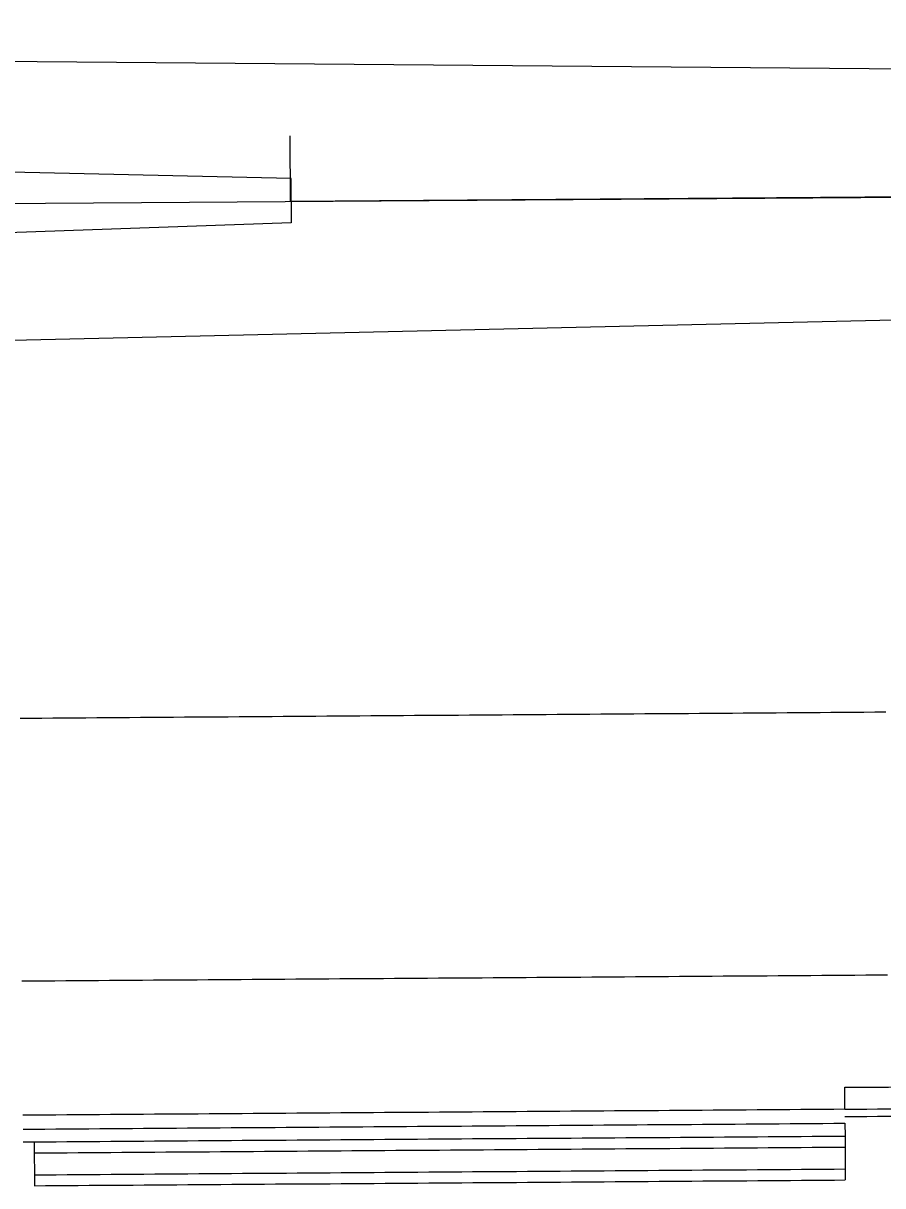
# Model space of a CAD drawing. Extents: x 2145147 to 2158018, y 137519 to 148068.
# Drawn here: x 2153079.5 to 2153158, y 142826 to 142932.2 of the extents above; entities that cross this region are included whole.
import ezdxf

# ---------------------------------------------------------------- set-up
doc = ezdxf.new("R2010")
doc.units = 0
doc.layers.add('EX_Align_1', color=7, linetype='Continuous')
doc.layers.add('PR_Phasing_Pavement_1', color=7, linetype='Continuous')

msp = doc.modelspace()

# ---------------------------------------------------------------- linework, layer by layer
at = {"layer": 'EX_Align_1'}
msp.add_line((2153053.89, 142915.53), (2153203.89, 142916.6), dxfattribs=at)
msp.add_lwpolyline([(2153103.85, 142921.89), (2153103.89, 142915.89)], dxfattribs=at)
at = {"layer": 'PR_Phasing_Pavement_1'}
for p, q in [((2153203.81, 142927.6), (2152659.91, 142932.16)), ((2153173.89, 142916.39), (2153103.96, 142915.89)), ((2153173.89, 142916.39), (2153103.98, 142915.89)), ((2153173.97, 142905.39), (2152630.19, 142892.9))]:
    msp.add_line(p, q, dxfattribs=at)
for points in [[(2153103.98, 142915.89), (2153103.96, 142917.97), (2152659.94, 142928.01)], [(2153103.96, 142915.89), (2153103.98, 142913.92), (2152630.16, 142897.21)], [(2153079.23, 142868.71), (2153080.23, 142868.72), (2153081.23, 142868.72), (2153082.23, 142868.73), (2153083.23, 142868.74), (2153084.23, 142868.74), (2153085.23, 142868.75), (2153086.23, 142868.76), (2153087.23, 142868.77), (2153088.23, 142868.77), (2153089.23, 142868.78), (2153090.23, 142868.79), (2153091.23, 142868.79), (2153092.23, 142868.8), (2153093.23, 142868.81), (2153094.23, 142868.82), (2153095.23, 142868.82), (2153096.23, 142868.83), (2153097.23, 142868.84), (2153098.23, 142868.84), (2153099.23, 142868.85), (2153100.23, 142868.86), (2153101.23, 142868.87), (2153102.23, 142868.87), (2153103.23, 142868.88), (2153104.23, 142868.89), (2153105.23, 142868.89), (2153106.23, 142868.9), (2153107.23, 142868.91), (2153108.23, 142868.92), (2153109.23, 142868.92), (2153110.23, 142868.93), (2153111.23, 142868.94), (2153112.23, 142868.94), (2153113.23, 142868.95), (2153114.23, 142868.96), (2153115.23, 142868.97), (2153116.23, 142868.97), (2153117.23, 142868.98), (2153118.23, 142868.99), (2153119.23, 142868.99), (2153120.23, 142869), (2153121.23, 142869.01), (2153122.23, 142869.02), (2153123.23, 142869.02), (2153124.23, 142869.03), (2153125.23, 142869.04), (2153126.23, 142869.04), (2153127.23, 142869.05), (2153128.23, 142869.06), (2153129.23, 142869.07), (2153130.23, 142869.07), (2153131.23, 142869.08), (2153132.23, 142869.09), (2153133.23, 142869.09), (2153134.23, 142869.1), (2153135.23, 142869.11), (2153136.23, 142869.12), (2153137.23, 142869.12), (2153138.23, 142869.13), (2153139.23, 142869.14), (2153140.23, 142869.14), (2153141.23, 142869.15), (2153142.23, 142869.16), (2153143.23, 142869.17), (2153144.23, 142869.17), (2153145.23, 142869.18), (2153146.23, 142869.19), (2153147.23, 142869.19), (2153148.23, 142869.2), (2153149.23, 142869.21), (2153150.23, 142869.22), (2153151.23, 142869.22), (2153152.23, 142869.23), (2153153.23, 142869.24), (2153154.23, 142869.24), (2153154.23, 142869.24), (2153155.23, 142869.25), (2153156.23, 142869.26), (2153157.23, 142869.27), (2153158.23, 142869.27)], [(2153079.4, 142844.71), (2153080.4, 142844.72), (2153081.4, 142844.72), (2153082.4, 142844.73), (2153083.4, 142844.74), (2153084.4, 142844.74), (2153085.4, 142844.75), (2153086.4, 142844.76), (2153087.4, 142844.77), (2153088.4, 142844.77), (2153089.4, 142844.78), (2153090.4, 142844.79), (2153091.4, 142844.8), (2153092.4, 142844.8), (2153093.4, 142844.81), (2153094.4, 142844.82), (2153095.4, 142844.82), (2153096.4, 142844.83), (2153097.4, 142844.84), (2153098.4, 142844.85), (2153099.4, 142844.85), (2153100.4, 142844.86), (2153101.4, 142844.87), (2153102.4, 142844.87), (2153103.4, 142844.88), (2153104.4, 142844.89), (2153105.4, 142844.89), (2153106.4, 142844.9), (2153107.4, 142844.91), (2153108.4, 142844.92), (2153109.4, 142844.92), (2153110.4, 142844.93), (2153111.4, 142844.94), (2153112.4, 142844.94), (2153113.4, 142844.95), (2153114.4, 142844.96), (2153115.4, 142844.97), (2153116.4, 142844.97), (2153117.4, 142844.98), (2153118.4, 142844.99), (2153119.4, 142844.99), (2153120.4, 142845), (2153121.4, 142845.01), (2153122.4, 142845.02), (2153123.4, 142845.02), (2153124.4, 142845.03), (2153125.4, 142845.04), (2153126.4, 142845.05), (2153127.4, 142845.05), (2153128.4, 142845.06), (2153129.4, 142845.07), (2153130.4, 142845.07), (2153131.4, 142845.08), (2153132.4, 142845.09), (2153133.4, 142845.1), (2153134.4, 142845.1), (2153135.4, 142845.11), (2153136.4, 142845.12), (2153137.4, 142845.12), (2153138.4, 142845.13), (2153139.4, 142845.14), (2153140.4, 142845.14), (2153141.4, 142845.15), (2153142.4, 142845.16), (2153143.4, 142845.17), (2153144.4, 142845.17), (2153145.4, 142845.18), (2153146.4, 142845.19), (2153147.4, 142845.19), (2153148.4, 142845.2), (2153149.4, 142845.21), (2153150.4, 142845.22), (2153151.4, 142845.22), (2153152.4, 142845.23), (2153153.4, 142845.24), (2153154.4, 142845.24), (2153154.4, 142845.24), (2153155.4, 142845.25), (2153156.4, 142845.26), (2153157.4, 142845.27), (2153158.4, 142845.27)], [(2153154.49, 142833), (2153154.48, 142835), (2153155.48, 142835), (2153156.48, 142835.01), (2153157.48, 142835.02), (2153158.48, 142835.02), (2153159.35, 142835.03), (2153160.23, 142835.15), (2153161.23, 142835.28), (2153162.23, 142835.41), (2153163.23, 142835.54), (2153164.23, 142835.67), (2153165.22, 142835.8), (2153166.22, 142835.94), (2153167.22, 142836.07), (2153168.22, 142836.2), (2153169.22, 142836.33), (2153170.22, 142836.46), (2153171.22, 142836.59), (2153172.22, 142836.73), (2153173.22, 142836.86), (2153174.46, 142837.02)], [(2153154.49, 142833), (2153155.49, 142833), (2153156.49, 142833.01), (2153157.49, 142833.02), (2153158.49, 142833.02), (2153159.49, 142833.03), (2153160.49, 142833.16), (2153161.49, 142833.3), (2153162.49, 142833.43), (2153163.49, 142833.56), (2153164.49, 142833.69), (2153165.48, 142833.82), (2153166.48, 142833.95), (2153167.48, 142834.08), (2153168.48, 142834.22), (2153169.48, 142834.35), (2153170.48, 142834.48), (2153171.48, 142834.61), (2153172.48, 142834.74), (2153173.48, 142834.87), (2153174.48, 142835.01)], [(2153154.49, 142832.33), (2153155.49, 142832.34), (2153156.49, 142832.34), (2153157.49, 142832.35), (2153158.49, 142832.36), (2153159.49, 142832.36), (2153160.49, 142832.5), (2153161.49, 142832.63), (2153162.49, 142832.76), (2153163.49, 142832.89), (2153164.49, 142833.02), (2153165.49, 142833.15), (2153166.49, 142833.29), (2153167.49, 142833.42), (2153168.49, 142833.55), (2153169.49, 142833.68), (2153170.48, 142833.81), (2153171.48, 142833.94), (2153172.48, 142834.08), (2153173.48, 142834.21), (2153174.48, 142834.34)], [(2153079.49, 142832.48), (2153080.49, 142832.49), (2153081.49, 142832.49), (2153082.49, 142832.5), (2153083.49, 142832.51), (2153084.49, 142832.52), (2153085.49, 142832.52), (2153086.49, 142832.53), (2153087.49, 142832.54), (2153088.49, 142832.54), (2153089.49, 142832.55), (2153090.49, 142832.56), (2153091.49, 142832.57), (2153092.49, 142832.57), (2153093.49, 142832.58), (2153094.49, 142832.59), (2153095.49, 142832.59), (2153096.49, 142832.6), (2153097.49, 142832.61), (2153098.49, 142832.62), (2153099.49, 142832.62), (2153100.49, 142832.63), (2153101.49, 142832.64), (2153102.49, 142832.64), (2153103.49, 142832.65), (2153104.49, 142832.66), (2153105.49, 142832.67), (2153106.49, 142832.67), (2153107.49, 142832.68), (2153108.49, 142832.69), (2153109.49, 142832.69), (2153110.49, 142832.7), (2153111.49, 142832.71), (2153112.49, 142832.72), (2153113.49, 142832.72), (2153114.49, 142832.73), (2153115.49, 142832.74), (2153116.49, 142832.74), (2153117.49, 142832.75), (2153118.49, 142832.76), (2153119.49, 142832.77), (2153120.49, 142832.77), (2153121.49, 142832.78), (2153122.49, 142832.79), (2153123.49, 142832.8), (2153124.49, 142832.8), (2153125.49, 142832.81), (2153126.49, 142832.82), (2153127.49, 142832.82), (2153128.49, 142832.83), (2153129.49, 142832.84), (2153130.49, 142832.85), (2153131.49, 142832.85), (2153132.49, 142832.86), (2153133.49, 142832.87), (2153134.49, 142832.87), (2153135.49, 142832.88), (2153136.49, 142832.89), (2153137.49, 142832.89), (2153138.49, 142832.9), (2153139.49, 142832.91), (2153140.49, 142832.92), (2153141.49, 142832.92), (2153142.49, 142832.93), (2153143.49, 142832.94), (2153144.49, 142832.94), (2153145.49, 142832.95), (2153146.49, 142832.96), (2153147.49, 142832.97), (2153148.49, 142832.97), (2153149.49, 142832.98), (2153150.49, 142832.99), (2153151.49, 142832.99), (2153152.49, 142833), (2153153.49, 142833.01), (2153154.49, 142833.02)], [(2153079.5, 142831.18), (2153080.5, 142831.19), (2153081.5, 142831.19), (2153082.5, 142831.2), (2153083.5, 142831.21), (2153084.5, 142831.21), (2153085.5, 142831.22), (2153086.5, 142831.23), (2153087.5, 142831.24), (2153088.5, 142831.24), (2153089.5, 142831.25), (2153090.5, 142831.26), (2153091.5, 142831.27), (2153092.5, 142831.27), (2153093.5, 142831.28), (2153094.5, 142831.29), (2153095.5, 142831.29), (2153096.5, 142831.3), (2153097.5, 142831.31), (2153098.5, 142831.32), (2153099.5, 142831.32), (2153100.5, 142831.33), (2153101.5, 142831.34), (2153102.5, 142831.34), (2153103.5, 142831.35), (2153104.5, 142831.36), (2153105.5, 142831.36), (2153106.5, 142831.37), (2153107.5, 142831.38), (2153108.5, 142831.39), (2153109.5, 142831.39), (2153110.5, 142831.4), (2153111.5, 142831.41), (2153112.5, 142831.41), (2153113.5, 142831.42), (2153114.5, 142831.43), (2153115.5, 142831.44), (2153116.5, 142831.44), (2153117.5, 142831.45), (2153118.5, 142831.46), (2153119.5, 142831.46), (2153120.5, 142831.47), (2153121.5, 142831.48), (2153122.5, 142831.49), (2153123.5, 142831.49), (2153124.5, 142831.5), (2153125.5, 142831.51), (2153126.5, 142831.52), (2153127.5, 142831.52), (2153128.5, 142831.53), (2153129.5, 142831.54), (2153130.5, 142831.54), (2153131.5, 142831.55), (2153132.5, 142831.56), (2153133.5, 142831.57), (2153134.5, 142831.57), (2153135.5, 142831.58), (2153136.5, 142831.59), (2153137.5, 142831.59), (2153138.5, 142831.6), (2153139.5, 142831.61), (2153140.5, 142831.61), (2153141.5, 142831.62), (2153142.5, 142831.63), (2153143.5, 142831.64), (2153144.5, 142831.64), (2153145.5, 142831.65), (2153146.5, 142831.66), (2153147.5, 142831.67), (2153148.5, 142831.67), (2153149.5, 142831.68), (2153150.5, 142831.69), (2153151.5, 142831.69), (2153152.5, 142831.7), (2153153.5, 142831.71), (2153154.5, 142831.72)], [(2153154.5, 142831.72), (2153154.51, 142830.55), (2153154.53, 142826.54)], [(2153079.51, 142830.01), (2153080.51, 142830.02), (2153081.51, 142830.03), (2153082.51, 142830.03), (2153083.51, 142830.04), (2153084.51, 142830.05), (2153085.51, 142830.05), (2153086.51, 142830.06), (2153087.51, 142830.07), (2153088.51, 142830.08), (2153089.51, 142830.08), (2153090.51, 142830.09), (2153091.51, 142830.1), (2153092.51, 142830.1), (2153093.51, 142830.11), (2153094.51, 142830.12), (2153095.51, 142830.13), (2153096.51, 142830.13), (2153097.51, 142830.14), (2153098.51, 142830.15), (2153099.51, 142830.16), (2153100.51, 142830.16), (2153101.51, 142830.17), (2153102.51, 142830.18), (2153103.51, 142830.18), (2153104.51, 142830.19), (2153105.51, 142830.2), (2153106.51, 142830.21), (2153107.51, 142830.21), (2153108.51, 142830.22), (2153109.51, 142830.23), (2153110.51, 142830.23), (2153111.51, 142830.24), (2153112.51, 142830.25), (2153113.51, 142830.26), (2153114.51, 142830.26), (2153115.51, 142830.27), (2153116.51, 142830.28), (2153117.51, 142830.28), (2153118.51, 142830.29), (2153119.51, 142830.3), (2153120.51, 142830.31), (2153121.51, 142830.31), (2153122.51, 142830.32), (2153123.51, 142830.33), (2153124.51, 142830.33), (2153125.51, 142830.34), (2153126.51, 142830.35), (2153127.51, 142830.36), (2153128.51, 142830.36), (2153129.51, 142830.37), (2153130.51, 142830.38), (2153131.51, 142830.38), (2153132.51, 142830.39), (2153133.51, 142830.4), (2153134.51, 142830.41), (2153135.51, 142830.41), (2153136.51, 142830.42), (2153137.51, 142830.43), (2153138.51, 142830.43), (2153139.51, 142830.44), (2153140.51, 142830.45), (2153141.51, 142830.46), (2153142.51, 142830.46), (2153143.51, 142830.47), (2153144.51, 142830.48), (2153145.51, 142830.48), (2153146.51, 142830.49), (2153147.51, 142830.5), (2153148.51, 142830.51), (2153149.51, 142830.51), (2153150.51, 142830.52), (2153151.51, 142830.53), (2153152.51, 142830.54), (2153153.51, 142830.54), (2153154.51, 142830.55)], [(2153079.51, 142830.01), (2153080.51, 142830.02), (2153081.51, 142830.03), (2153082.51, 142830.03), (2153083.51, 142830.04), (2153084.51, 142830.05), (2153085.51, 142830.05), (2153086.51, 142830.06), (2153087.51, 142830.07), (2153088.51, 142830.08), (2153089.51, 142830.08), (2153090.51, 142830.09), (2153091.51, 142830.1), (2153092.51, 142830.1), (2153093.51, 142830.11), (2153094.51, 142830.12), (2153095.51, 142830.13), (2153096.51, 142830.13), (2153097.51, 142830.14), (2153098.51, 142830.15), (2153099.51, 142830.16), (2153100.51, 142830.16), (2153101.51, 142830.17), (2153102.51, 142830.18), (2153103.51, 142830.18), (2153104.51, 142830.19), (2153105.51, 142830.2), (2153106.51, 142830.21), (2153107.51, 142830.21), (2153108.51, 142830.22), (2153109.51, 142830.23), (2153110.51, 142830.23), (2153111.51, 142830.24), (2153112.51, 142830.25), (2153113.51, 142830.26), (2153114.51, 142830.26), (2153115.51, 142830.27), (2153116.51, 142830.28), (2153117.51, 142830.28), (2153118.51, 142830.29), (2153119.51, 142830.3), (2153120.51, 142830.31), (2153121.51, 142830.31), (2153122.51, 142830.32), (2153123.51, 142830.33), (2153124.51, 142830.33), (2153125.51, 142830.34), (2153126.51, 142830.35), (2153127.51, 142830.36), (2153128.51, 142830.36), (2153129.51, 142830.37), (2153130.51, 142830.38), (2153131.51, 142830.38), (2153132.51, 142830.39), (2153133.51, 142830.4), (2153134.51, 142830.41), (2153135.51, 142830.41), (2153136.51, 142830.42), (2153137.51, 142830.43), (2153138.51, 142830.43), (2153139.51, 142830.44), (2153140.51, 142830.45), (2153141.51, 142830.46), (2153142.51, 142830.46), (2153143.51, 142830.47), (2153144.51, 142830.48), (2153145.51, 142830.48), (2153146.51, 142830.49), (2153147.51, 142830.5), (2153148.51, 142830.51), (2153149.51, 142830.51), (2153150.51, 142830.52), (2153151.51, 142830.53), (2153152.51, 142830.54), (2153153.51, 142830.54), (2153154.51, 142830.55)], [(2153080.51, 142830.02), (2153080.54, 142826.01), (2153081.54, 142826.02), (2153082.54, 142826.02), (2153083.54, 142826.03), (2153084.54, 142826.04), (2153085.54, 142826.05), (2153086.54, 142826.05), (2153087.54, 142826.06), (2153088.54, 142826.07), (2153089.54, 142826.07), (2153090.54, 142826.08), (2153091.54, 142826.09), (2153092.54, 142826.1), (2153093.54, 142826.1), (2153094.54, 142826.11), (2153095.54, 142826.12), (2153096.54, 142826.12), (2153097.54, 142826.13), (2153098.54, 142826.14), (2153099.54, 142826.15), (2153100.54, 142826.15), (2153101.54, 142826.16), (2153102.54, 142826.17), (2153103.54, 142826.17), (2153104.54, 142826.18), (2153105.54, 142826.19), (2153106.54, 142826.2), (2153107.54, 142826.2), (2153108.54, 142826.21), (2153109.54, 142826.22), (2153110.54, 142826.22), (2153111.54, 142826.23), (2153112.54, 142826.24), (2153113.54, 142826.25), (2153114.54, 142826.25), (2153115.54, 142826.26), (2153116.54, 142826.27), (2153117.54, 142826.27), (2153118.54, 142826.28), (2153119.54, 142826.29), (2153120.54, 142826.3), (2153121.54, 142826.3), (2153122.54, 142826.31), (2153123.54, 142826.32), (2153124.54, 142826.32), (2153125.54, 142826.33), (2153126.54, 142826.34), (2153127.54, 142826.35), (2153128.54, 142826.35), (2153129.54, 142826.36), (2153130.54, 142826.37), (2153131.54, 142826.38), (2153132.54, 142826.38), (2153133.54, 142826.39), (2153134.54, 142826.4), (2153135.54, 142826.4), (2153136.54, 142826.41), (2153137.54, 142826.42), (2153138.54, 142826.42), (2153139.54, 142826.43), (2153140.54, 142826.44), (2153141.54, 142826.45), (2153142.54, 142826.45), (2153143.54, 142826.46), (2153144.54, 142826.47), (2153145.54, 142826.47), (2153146.54, 142826.48), (2153147.54, 142826.49), (2153148.54, 142826.5), (2153149.54, 142826.5), (2153150.54, 142826.51), (2153151.54, 142826.52), (2153152.54, 142826.52), (2153153.54, 142826.53), (2153154.53, 142826.54)], [(2153080.52, 142829.01), (2153081.52, 142829.02), (2153082.52, 142829.02), (2153083.52, 142829.03), (2153084.52, 142829.04), (2153085.52, 142829.05), (2153086.52, 142829.05), (2153087.52, 142829.06), (2153088.52, 142829.07), (2153089.52, 142829.07), (2153090.52, 142829.08), (2153091.52, 142829.09), (2153092.52, 142829.1), (2153093.52, 142829.1), (2153094.52, 142829.11), (2153095.52, 142829.12), (2153096.52, 142829.12), (2153097.52, 142829.13), (2153098.52, 142829.14), (2153099.52, 142829.15), (2153100.52, 142829.15), (2153101.52, 142829.16), (2153102.52, 142829.17), (2153103.52, 142829.17), (2153104.52, 142829.18), (2153105.52, 142829.19), (2153106.52, 142829.2), (2153107.52, 142829.2), (2153108.52, 142829.21), (2153109.52, 142829.22), (2153110.52, 142829.22), (2153111.52, 142829.23), (2153112.52, 142829.24), (2153113.52, 142829.25), (2153114.52, 142829.25), (2153115.52, 142829.26), (2153116.52, 142829.27), (2153117.52, 142829.27), (2153118.52, 142829.28), (2153119.52, 142829.29), (2153120.52, 142829.3), (2153121.52, 142829.3), (2153122.52, 142829.31), (2153123.52, 142829.32), (2153124.52, 142829.32), (2153125.52, 142829.33), (2153126.52, 142829.34), (2153127.52, 142829.35), (2153128.52, 142829.35), (2153129.52, 142829.36), (2153130.52, 142829.37), (2153131.52, 142829.37), (2153132.52, 142829.38), (2153133.52, 142829.39), (2153134.51, 142829.4), (2153135.51, 142829.4), (2153136.51, 142829.41), (2153137.51, 142829.42), (2153138.51, 142829.42), (2153139.51, 142829.43), (2153140.51, 142829.44), (2153141.51, 142829.45), (2153142.51, 142829.45), (2153143.51, 142829.46), (2153144.51, 142829.47), (2153145.51, 142829.47), (2153146.51, 142829.48), (2153147.51, 142829.49), (2153148.51, 142829.5), (2153149.51, 142829.5), (2153150.51, 142829.51), (2153151.51, 142829.52), (2153152.51, 142829.52), (2153153.51, 142829.53), (2153154.51, 142829.54)], [(2153080.53, 142827.01), (2153081.53, 142827.02), (2153082.53, 142827.02), (2153083.53, 142827.03), (2153084.53, 142827.04), (2153085.53, 142827.05), (2153086.53, 142827.05), (2153087.53, 142827.06), (2153088.53, 142827.07), (2153089.53, 142827.07), (2153090.53, 142827.08), (2153091.53, 142827.09), (2153092.53, 142827.1), (2153093.53, 142827.1), (2153094.53, 142827.11), (2153095.53, 142827.12), (2153096.53, 142827.12), (2153097.53, 142827.13), (2153098.53, 142827.14), (2153099.53, 142827.15), (2153100.53, 142827.15), (2153101.53, 142827.16), (2153102.53, 142827.17), (2153103.53, 142827.17), (2153104.53, 142827.18), (2153105.53, 142827.19), (2153106.53, 142827.2), (2153107.53, 142827.2), (2153108.53, 142827.21), (2153109.53, 142827.22), (2153110.53, 142827.22), (2153111.53, 142827.23), (2153112.53, 142827.24), (2153113.53, 142827.25), (2153114.53, 142827.25), (2153115.53, 142827.26), (2153116.53, 142827.27), (2153117.53, 142827.27), (2153118.53, 142827.28), (2153119.53, 142827.29), (2153120.53, 142827.3), (2153121.53, 142827.3), (2153122.53, 142827.31), (2153123.53, 142827.32), (2153124.53, 142827.32), (2153125.53, 142827.33), (2153126.53, 142827.34), (2153127.53, 142827.35), (2153128.53, 142827.35), (2153129.53, 142827.36), (2153130.53, 142827.37), (2153131.53, 142827.37), (2153132.53, 142827.38), (2153133.53, 142827.39), (2153134.53, 142827.4), (2153135.53, 142827.4), (2153136.53, 142827.41), (2153137.53, 142827.42), (2153138.53, 142827.42), (2153139.53, 142827.43), (2153140.53, 142827.44), (2153141.53, 142827.45), (2153142.53, 142827.45), (2153143.53, 142827.46), (2153144.53, 142827.47), (2153145.53, 142827.47), (2153146.53, 142827.48), (2153147.53, 142827.49), (2153148.53, 142827.5), (2153149.53, 142827.5), (2153150.53, 142827.51), (2153151.53, 142827.52), (2153152.53, 142827.52), (2153153.53, 142827.53), (2153154.53, 142827.54)]]:
    msp.add_lwpolyline(points, dxfattribs=at)

doc.saveas('drawing.dxf')
